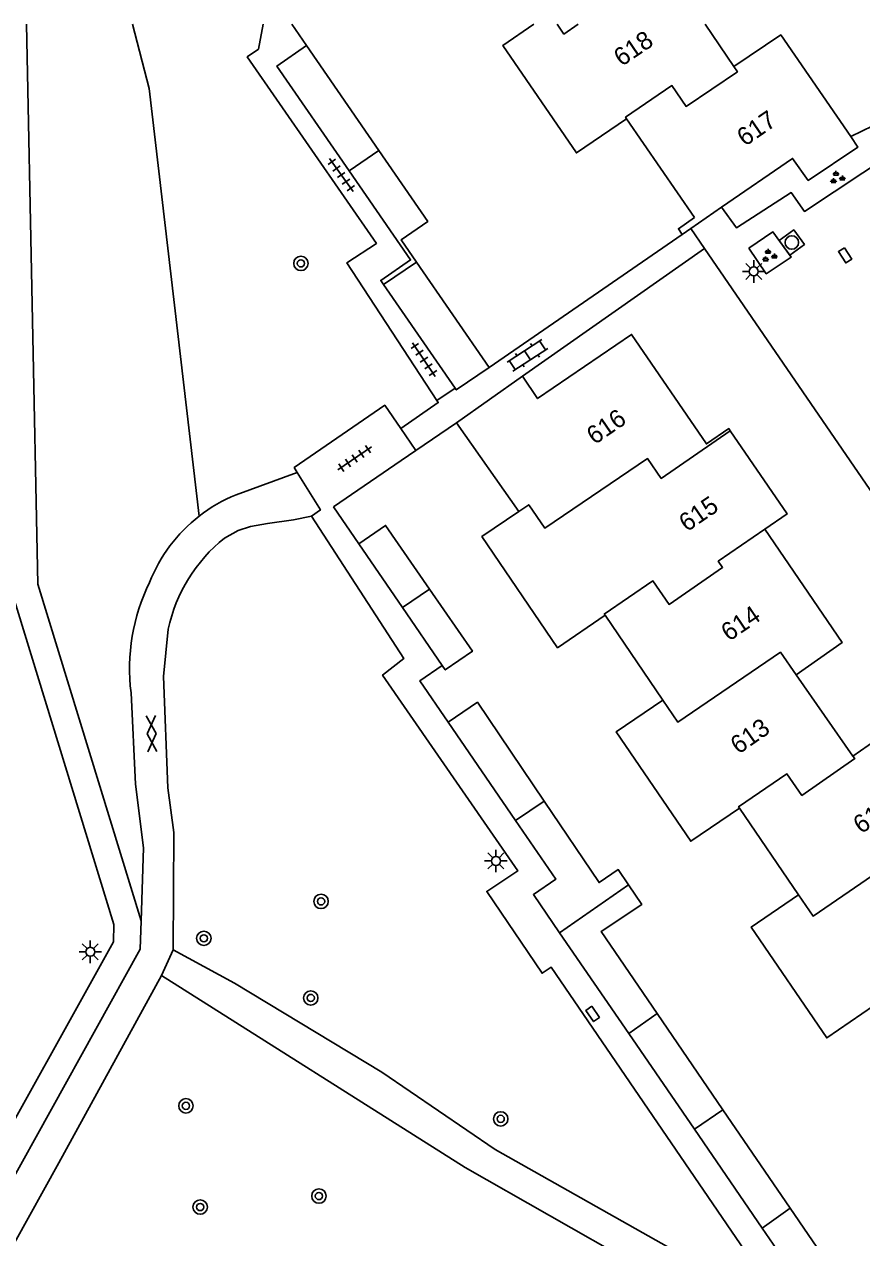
# Model space of a CAD drawing. Extents: x 132999 to 136000, y 398499 to 400501.
# Drawn here: x 133109.5 to 133155.9, y 400432.7 to 400500 of the extents above; entities that cross this region are included whole.
import ezdxf

# ---------------------------------------------------------------- set-up
doc = ezdxf.new("R2010")
doc.units = 0
for name, color, linetype in [('gg-afsc-muur', 7, 'Continuous'), ('gg-anno-huisnummerreeks BGT', 7, 'Continuous'), ('gg-bbg-bijgebouw', 7, 'Continuous'), ('gg-bbg-gedigitaliseerde bebouwing', 7, 'Continuous'), ('gg-bbg-gedigitaliseerde bijgebouw', 7, 'Continuous'), ('gg-bbg-hoofdgebouw', 7, 'Continuous'), ('gg-bbg-tussenscheiding', 7, 'Continuous'), ('gg-knt-verharding', 7, 'Continuous'), ('gt-grn-groengrens', 7, 'Continuous'), ('gt-symb-boom', 7, 'Continuous'), ('gt-symb-gesloten verharding', 7, 'Continuous'), ('gt-symb-groenvak', 7, 'Continuous'), ('gt-symb-klinker verharding', 7, 'Continuous'), ('gt-symb-kolk center center', 7, 'Continuous'), ('gt-symb-lichtmast', 7, 'Continuous'), ('gt-symb-rioolschacht', 7, 'Continuous'), ('gt-symb-tegel verharding', 7, 'Continuous')]:
    doc.layers.add(name, color=color, linetype=linetype)

# ---------------------------------------------------------------- blocks, each defined once
blk = doc.blocks.new('gt0-TEG1')
at = {"layer": 'gt-symb-tegel verharding'}
for p, q in [((-1.125, 0), (1.125, 0)), ((-0.9, -0.25), (-0.9, 0.25)), ((-0.45, -0.25), (-0.45, 0.25)), ((0, -0.25), (0, 0.25)), ((0.45, -0.25), (0.45, 0.25)), ((0.9, -0.25), (0.9, 0.25))]:
    blk.add_line(p, q, dxfattribs=at)
blk = doc.blocks.new('gt0-KL1')
at = {"layer": 'gt-symb-klinker verharding'}
for p, q in [((-1.15, 0.3), (1.15, 0.3)), ((-1, -0.3), (-1, 0.3)), ((-0.5, 0.3), (-0.5, 0.45)), ((0, -0.3), (0, 0.3)), ((0.5, 0.3), (0.5, 0.45)), ((1, -0.3), (1, 0.3)), ((-1.15, -0.3), (1.15, -0.3)), ((-0.5, -0.45), (-0.5, -0.3)), ((0.5, -0.45), (0.5, -0.3))]:
    blk.add_line(p, q, dxfattribs=at)
blk = doc.blocks.new('gt0-BOOM')
at = {"layer": 'gt-symb-boom'}
for radius in [0.4, 0.2]:
    blk.add_circle((0, 0), radius, dxfattribs=at)
blk = doc.blocks.new('gt0-GESVH1')
at = {"layer": 'gt-symb-gesloten verharding'}
for p, q in [((-0.992, -0.261), (0.008, 0.239)), ((0.008, -0.261), (-0.992, 0.239)), ((0.008, 0.239), (1.008, -0.261)), ((1.008, 0.239), (0.008, -0.261))]:
    blk.add_line(p, q, dxfattribs=at)
blk = doc.blocks.new('gt0-KOLKCC')
at = {"layer": 'gt-symb-kolk center center'}
blk.add_lwpolyline([(-0.375, 0.2), (0.375, 0.2), (0.375, -0.2), (-0.375, -0.2)], close=True, dxfattribs=at)
blk = doc.blocks.new('gt0-LMAST')
at = {"layer": 'gt-symb-lichtmast'}
for p, q in [((-0.182, 0.173), (-0.447, 0.438)), ((-0.005, 0.246), (-0.005, 0.621)), ((0.172, 0.173), (0.437, 0.438)), ((-0.255, -0.004), (-0.63, -0.004)), ((-0.182, -0.181), (-0.447, -0.446)), ((-0.005, -0.254), (-0.005, -0.629)), ((0.437, -0.446), (0.172, -0.181)), ((0.245, -0.004), (0.62, -0.004))]:
    blk.add_line(p, q, dxfattribs=at)
blk.add_circle((-0.005, -0.004), 0.25, dxfattribs=at)
blk = doc.blocks.new('gt0-GRVAK')
at = {"layer": 'gt-symb-groenvak'}
for p, q in [((-0.11, 0.189), (-0.228, 0.24)), ((-0.182, 0.153), (0.088, 0.153)), ((-0.091, 0.211), (-0.156, 0.322)), ((-0.047, 0.214), (-0.047, 0.393)), ((-0.004, 0.211), (0.061, 0.322)), ((0.015, 0.189), (0.133, 0.24)), ((0.262, -0.052), (0.197, 0.059)), ((0.305, -0.049), (0.305, 0.13)), ((0.349, -0.052), (0.414, 0.059)), ((-0.245, -0.228), (-0.363, -0.177)), ((-0.318, -0.264), (-0.047, -0.264)), ((-0.226, -0.206), (-0.291, -0.095)), ((-0.183, -0.203), (-0.183, -0.024)), ((-0.139, -0.206), (-0.074, -0.095)), ((-0.12, -0.228), (-0.002, -0.177)), ((0.243, -0.074), (0.125, -0.023)), ((0.17, -0.11), (0.441, -0.11)), ((0.368, -0.074), (0.486, -0.023))]:
    blk.add_line(p, q, dxfattribs=at)
blk = doc.blocks.new('gt0-RS')
at = {"layer": 'gt-symb-rioolschacht'}
blk.add_lwpolyline([(-0.5, -0.5), (0.5, -0.5), (0.5, 0.5), (-0.5, 0.5)], close=True, dxfattribs=at)
blk.add_circle((0, 0), 0.375, dxfattribs=at)

msp = doc.modelspace()

# ---------------------------------------------------------------- linework, layer by layer
at = {"layer": 'gg-afsc-muur'}
for p, q in [((133124.317, 400500), (133125.131, 400498.818)), ((133145.973, 400488.344), (133135.259, 400480.963)), ((133133.445, 400477.894), (133131.199, 400476.354)), ((133131.199, 400476.354), (133130.373, 400475.788)), ((133130.373, 400475.788), (133126.624, 400473.217)), ((133126.624, 400473.217), (133128.027, 400471.172))]:
    msp.add_line(p, q, dxfattribs=at)
msp.add_lwpolyline([(133132.987, 400461.271), (133131.414, 400463.564), (133132.659, 400464.418)], dxfattribs=at)
at = {"layer": 'gg-bbg-bijgebouw'}
for p, q in [((133133.371, 400479.808), (133129.404, 400485.566)), ((133130.455, 400467.632), (133128.027, 400471.172)), ((133132.659, 400464.418), (133130.455, 400467.632)), ((133136.718, 400455.831), (133132.987, 400461.271)), ((133143.001, 400444), (133139.17, 400449.586)), ((133146.643, 400438.69), (133143.001, 400444)), ((133150.405, 400433.204), (133146.643, 400438.69)), ((133152.629, 400429.962), (133150.405, 400433.204))]:
    msp.add_line(p, q, dxfattribs=at)
for points in [[(133127.487, 400491.874), (133123.484, 400497.684), (133125.131, 400498.818)], [(133129.404, 400485.566), (133129.252, 400485.786), (133130.899, 400486.921), (133127.487, 400491.874)], [(133133.371, 400479.808), (133133.44, 400479.709), (133135.259, 400480.963)], [(133139.17, 400449.586), (133137.714, 400451.709), (133138.959, 400452.563), (133136.718, 400455.831)]]:
    msp.add_lwpolyline(points, dxfattribs=at)
at = {"layer": 'gg-bbg-gedigitaliseerde bebouwing'}
for p, q in [((133146.66, 400489.27), (133142.883, 400494.762)), ((133133.445, 400477.894), (133136.906, 400472.969)), ((133141.692, 400467.206), (133144.891, 400462.508)), ((133149.143, 400456.512), (133152.423, 400451.696))]:
    msp.add_line(p, q, dxfattribs=at)
for points in [[(133137.736, 400500), (133136.023, 400498.83), (133140.099, 400492.861), (133142.883, 400494.762)], [(133136.906, 400472.969), (133134.859, 400471.575), (133139.055, 400465.411), (133141.692, 400467.206)], [(133144.891, 400462.508), (133142.309, 400460.75), (133146.445, 400454.675), (133149.143, 400456.512)], [(133152.423, 400451.696), (133149.796, 400449.907), (133153.983, 400443.759), (133156.588, 400445.533)]]:
    msp.add_lwpolyline(points, dxfattribs=at)
at = {"layer": 'gg-bbg-gedigitaliseerde bijgebouw'}
for p, q in [((133129.139, 400493.001), (133125.131, 400498.818)), ((133135.259, 400480.963), (133131.236, 400486.803)), ((133148.218, 400439.778), (133144.573, 400445.114)), ((133151.955, 400434.309), (133148.218, 400439.778))]:
    msp.add_line(p, q, dxfattribs=at)
for points in [[(133131.236, 400486.803), (133130.381, 400488.044), (133131.855, 400489.059), (133129.139, 400493.001)], [(133131.951, 400468.663), (133129.517, 400472.194), (133128.027, 400471.172)], [(133132.659, 400464.418), (133132.825, 400464.176), (133134.329, 400465.213), (133131.951, 400468.663)], [(133138.307, 400456.898), (133134.606, 400462.382), (133132.987, 400461.271)], [(133142.99, 400452.258), (133142.426, 400453.097), (133141.357, 400452.378), (133138.307, 400456.898)], [(133144.573, 400445.114), (133141.469, 400449.657), (133143.721, 400451.17), (133142.99, 400452.258)], [(133152.629, 400429.962), (133154.192, 400431.034), (133151.955, 400434.309)]]:
    msp.add_lwpolyline(points, dxfattribs=at)
at = {"layer": 'gg-bbg-hoofdgebouw'}
for p, q in [((133147.243, 400500), (133148.84, 400497.65)), ((133146.456, 400488.677), (133148.155, 400489.848)), ((133145.973, 400488.344), (133146.456, 400488.677)), ((133133.445, 400477.894), (133137.11, 400480.47)), ((133155.44, 400459.4), (133152.29, 400463.91))]:
    msp.add_line(p, q, dxfattribs=at)
for points in [[(133155.325, 400493.764), (133151.44, 400499.41), (133148.84, 400497.65)], [(133148.155, 400489.848), (133152.091, 400492.56), (133152.96, 400491.34), (133155.72, 400493.19), (133155.325, 400493.764)], [(133146.66, 400489.27), (133145.763, 400488.654), (133145.973, 400488.344)], [(133148.637, 400477.437), (133148.55, 400477.564), (133147.314, 400476.719), (133143.16, 400482.79), (133137.95, 400479.23), (133137.11, 400480.47)], [(133148.637, 400477.437), (133151.786, 400472.836), (133150.55, 400471.99)], [(133152.29, 400463.91), (133154.84, 400465.69), (133150.55, 400471.99)], [(133159.63, 400453.14), (133162.23, 400454.91), (133157.98, 400461.17), (133155.44, 400459.4)]]:
    msp.add_lwpolyline(points, dxfattribs=at)
at = {"layer": 'gg-bbg-tussenscheiding'}
for p, q in [((133129.139, 400493.001), (133127.487, 400491.874)), ((133131.236, 400486.803), (133129.404, 400485.566)), ((133130.455, 400467.632), (133131.951, 400468.663)), ((133136.718, 400455.831), (133138.307, 400456.898)), ((133139.17, 400449.586), (133142.99, 400452.258)), ((133144.573, 400445.114), (133143.001, 400444)), ((133148.218, 400439.778), (133146.643, 400438.69)), ((133151.955, 400434.309), (133150.405, 400433.204))]:
    msp.add_line(p, q, dxfattribs=at)
for points in [[(133139.04, 400500), (133139.411, 400499.456), (133140.194, 400500)], [(133142.883, 400494.762), (133142.827, 400494.843), (133145.4, 400496.599), (133146.187, 400495.442), (133149.032, 400497.368), (133148.84, 400497.65)], [(133148.637, 400477.437), (133144.81, 400474.8), (133144.051, 400475.902), (133138.345, 400472.05), (133137.454, 400473.342), (133136.906, 400472.969)], [(133150.55, 400471.99), (133147.97, 400470.21), (133148.21, 400469.862), (133145.244, 400467.816), (133144.348, 400469.117), (133141.644, 400467.276), (133141.692, 400467.206)], [(133144.891, 400462.508), (133145.733, 400461.271), (133151.421, 400465.154), (133152.29, 400463.91)], [(133149.143, 400456.512), (133149.095, 400456.583), (133151.777, 400458.409), (133152.61, 400457.217), (133155.539, 400459.258), (133155.44, 400459.4)], [(133152.423, 400451.696), (133153.225, 400450.519), (133158.816, 400454.336), (133159.63, 400453.14)]]:
    msp.add_lwpolyline(points, dxfattribs=at)
at = {"layer": 'gg-knt-verharding'}
for p, q in [((133147.207, 400487.567), (133146.456, 400488.677)), ((133137.11, 400480.47), (133147.207, 400487.567)), ((133175.037, 400446.907), (133147.207, 400487.567)), ((133132.36, 400479.125), (133133.371, 400479.808)), ((133130.358, 400477.575), (133131.199, 400476.354)), ((133124.613, 400475.136), (133121.222, 400473.888))]:
    msp.add_line(p, q, dxfattribs=at)
for points in [[(133122.725, 400500), (133122.473, 400498.623), (133121.842, 400498.185), (133129.009, 400487.844), (133127.373, 400486.77), (133132.36, 400479.125)], [(133156.915, 400493.923), (133156.553, 400494.37), (133155.325, 400493.764)], [(133148.155, 400489.848), (133148.982, 400488.704), (133152.014, 400490.661), (133152.748, 400489.619), (133157.636, 400492.843)], [(133149.669, 400487.573), (133150.998, 400488.482), (133152.007, 400487.07), (133150.63, 400486.162), (133149.669, 400487.573)], [(133130.358, 400477.575), (133129.47, 400478.865), (133124.446, 400475.407), (133124.613, 400475.136)], [(133130.358, 400477.575), (133132.435, 400479.01), (133132.36, 400479.125)], [(133124.613, 400475.136), (133125.898, 400473.054), (133125.397, 400472.715)], [(133125.397, 400472.715), (133124.401, 400472.496), (133122.97, 400472.304), (133122.014, 400472.142), (133121.339, 400471.905), (133120.578, 400471.492)], [(133125.397, 400472.715), (133130.537, 400464.813), (133129.352, 400463.887), (133136.847, 400453.027), (133135.123, 400451.889), (133138.199, 400447.348), (133138.699, 400447.694), (133153.57, 400425.92), (133152.975, 400425.158)], [(133117.459, 400466.446), (133117.189, 400463.807), (133117.438, 400457.641), (133117.771, 400455.16), (133117.735, 400448.653)], [(133115.394, 400462.903), (133115.647, 400457.843), (133116.093, 400454.308), (133115.957, 400450.247)], [(133094.431, 400351.449), (133090.451, 400377.472), (133091.01, 400388.618), (133092.775, 400405.147), (133098.674, 400417.614), (133115.905, 400448.679), (133115.957, 400450.247)], [(133152.975, 400425.158), (133148.251, 400430.055), (133145.946, 400431.722), (133135.599, 400437.575), (133129.311, 400441.862), (133121.136, 400446.804), (133117.735, 400448.653)], [(133106.448, 400427.947), (133111.388, 400436.822), (133117.093, 400447.221)], [(133151.495, 400424.405), (133145.889, 400429.722), (133143.279, 400431.248), (133133.921, 400436.571), (133117.093, 400447.221)]]:
    msp.add_lwpolyline(points, dxfattribs=at)
for centre, radius, start, end in [((133124.462, 400465.883), 8.636, 112.03622, 127.74264), ((133124.459, 400465.89), 8.629, 127.75536, 158.64447), ((133126.184, 400464.54), 8.931, 128.88296, 167.67551), ((133126.286, 400464.225), 10.972, 154.01761, 186.92134)]:
    msp.add_arc(centre, radius, start, end, dxfattribs=at)
at = {"layer": 'gt-grn-groengrens'}
msp.add_line((133117.735, 400448.653), (133117.093, 400447.221), dxfattribs=at)
for points in [[(133091.632, 400359.833), (133088.945, 400377.395), (133089.514, 400388.735), (133091.309, 400405.545), (133092.095, 400407.288), (133093.445, 400410.074), (133097.338, 400418.298), (133102.749, 400428.048), (133106.847, 400435.473), (133114.418, 400449.09), (133114.45, 400450.045), (133108.736, 400468.696), (133108.097, 400500)], [(133109.597, 400500), (133110.232, 400468.936), (133115.957, 400450.247)], [(133115.473, 400500), (133116.401, 400496.435), (133119.176, 400472.712)]]:
    msp.add_lwpolyline(points, dxfattribs=at)

# ---------------------------------------------------------------- block references
at = {"layer": 'gt-symb-boom'}
for p in [(133124.818, 400486.734), (133125.937, 400451.335), (133119.435, 400449.285), (133125.366, 400445.975), (133118.441, 400439.992), (133135.901, 400439.267), (133119.231, 400434.376), (133125.818, 400434.986)]:
    msp.add_blockref('gt0-BOOM', p, dxfattribs=at)
at = {"layer": 'gt-symb-gesloten verharding', "rotation": 92.29290050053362}
msp.add_blockref('gt0-GESVH1', (133116.523, 400460.638), dxfattribs=at)
at = {"layer": 'gt-symb-groenvak'}
for p in [(133154.547, 400491.479), (133150.778, 400487.147)]:
    msp.add_blockref('gt0-GRVAK', p, dxfattribs=at)
at = {"layer": 'gt-symb-klinker verharding', "rotation": 33.038284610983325}
msp.add_blockref('gt0-KL1', (133137.382, 400481.635), dxfattribs=at)
at = {"layer": 'gt-symb-kolk center center'}
for p, rotation in [((133155.003, 400487.179), -56.91369260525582), ((133141.003, 400445.092), -55.09458017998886)]:
    msp.add_blockref('gt0-KOLKCC', p, dxfattribs=dict(at, rotation=rotation))
at = {"layer": 'gt-symb-lichtmast'}
for p in [(133149.946, 400486.291), (133135.641, 400453.582), (133113.141, 400448.54)]:
    msp.add_blockref('gt0-LMAST', p, dxfattribs=at)
at = {"layer": 'gt-symb-rioolschacht', "rotation": -53.7030410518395}
msp.add_blockref('gt0-RS', (133152.048, 400487.889), dxfattribs=at)
at = {"layer": 'gt-symb-tegel verharding'}
for p, rotation in [((133127.06, 400491.636), -54.68878656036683), ((133131.644, 400481.399), 123.8649431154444), ((133127.802, 400475.91), 34.48490803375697)]:
    msp.add_blockref('gt0-TEG1', p, dxfattribs=dict(at, rotation=rotation))

# ---------------------------------------------------------------- texts
at = {"layer": 'gg-anno-huisnummerreeks BGT'}
for s, rotation, p in [('618', 34.2, (133142.609, 400497.628)), ('617', 34.5, (133149.448, 400493.193)), ('616', 34.4, (133141.108, 400476.643)), ('615', 34.4, (133146.231, 400471.806)), ('614', 34.2, (133148.563, 400465.731)), ('613', 34.9, (133149.093, 400459.466)), ('612', 34.2, (133155.891, 400455.051))]:
    msp.add_text(s, height=1, rotation=rotation, dxfattribs=at).set_placement(p)

doc.saveas('drawing.dxf')
